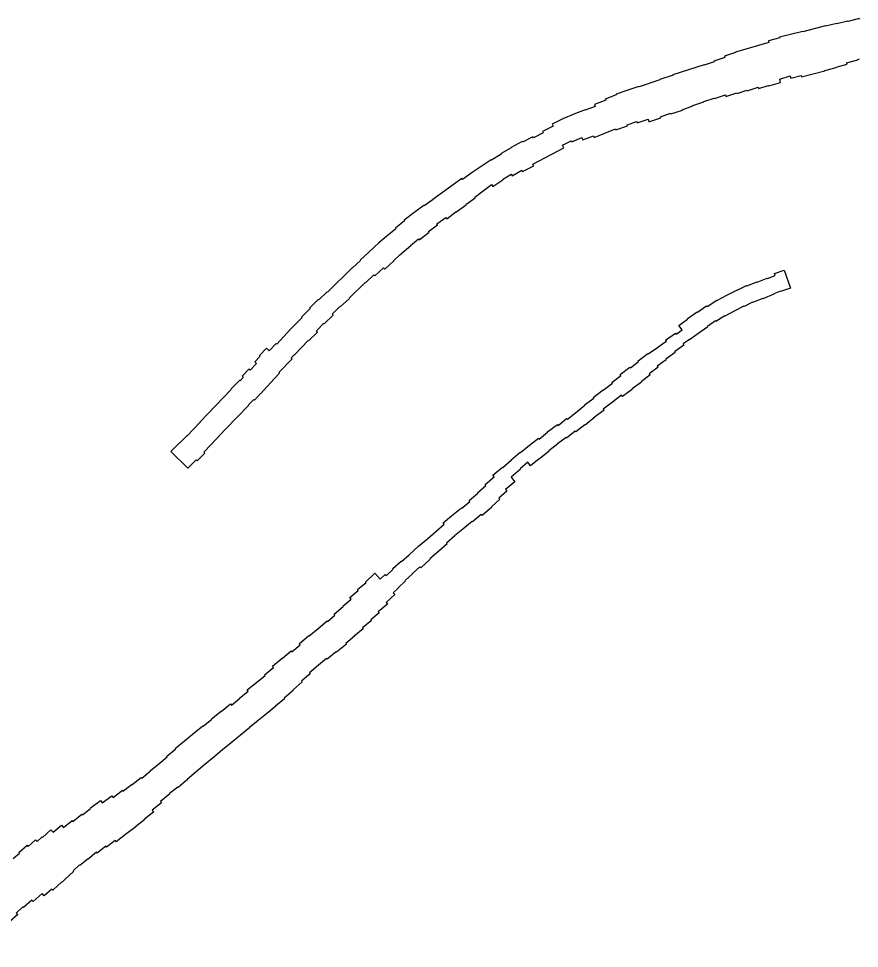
# Model space of a CAD drawing. Extents: x 2650582 to 3923188, y 277893 to 989177.
# Drawn here: x 3447745 to 3458335, y 540514 to 552223 of the extents above; entities that cross this region are included whole.
import ezdxf

# ---------------------------------------------------------------- set-up
doc = ezdxf.new("R2010")
doc.units = 0
doc.layers.add('Level 3', color=7, linetype='Continuous')

msp = doc.modelspace()

# ---------------------------------------------------------------- linework, layer by layer
at = {"layer": 'Level 3'}
for points in [[(3458335, 552213), (3458333, 552223), (3458191, 552187), (3458190, 552192), (3458051, 552155), (3458049, 552163), (3457908, 552126), (3457907, 552131), (3457621, 552056), (3457620, 552062), (3457329, 551987), (3457331, 551979), (3457189, 551942), (3457194, 551923), (3456773, 551798), (3456774, 551794), (3456635, 551750), (3456641, 551731), (3456503, 551685), (3456505, 551678), (3456380, 551636), (3456378, 551641), (3455986, 551513), (3455987, 551511), (3455821, 551455), (3455823, 551451), (3455559, 551363), (3455558, 551366), (3455418, 551320), (3455417, 551323), (3455269, 551271), (3455272, 551263), (3455134, 551210)], [(3454851, 550695), (3454986, 550748), (3454994, 550727), (3455262, 550833), (3455266, 550822), (3455412, 550874), (3455409, 550885), (3455530, 550928), (3455536, 550910), (3455672, 550957), (3455683, 550924), (3455832, 550973), (3455828, 550987), (3455957, 551032), (3455960, 551022), (3456105, 551071), (3456104, 551075), (3456238, 551123), (3456237, 551127), (3456377, 551175), (3456376, 551177), (3456506, 551222), (3456508, 551216), (3456646, 551264), (3456654, 551242), (3456790, 551289), (3456793, 551279), (3456917, 551322), (3456919, 551315), (3457061, 551358), (3457064, 551343), (3457191, 551382), (3457193, 551377), (3457342, 551417), (3457332, 551462), (3457462, 551500), (3457470, 551471), (3457601, 551508), (3457605, 551490), (3457901, 551565), (3457900, 551569), (3458041, 551606), (3458040, 551611), (3458179, 551649), (3458174, 551667), (3458316, 551704), (3458315, 551709), (3458335, 551714)], [(3455134, 551210), (3455139, 551194), (3454999, 551139), (3455007, 551116), (3454881, 551068), (3454879, 551075), (3454738, 551019), (3454737, 551021), (3454600, 550959), (3454599, 550961), (3454463, 550894), (3454477, 550867), (3454343, 550799), (3454350, 550783), (3454229, 550721), (3454222, 550735), (3454090, 550668), (3454087, 550673), (3453948, 550601), (3453950, 550597), (3453821, 550523), (3453824, 550516), (3453700, 550440), (3453697, 550446), (3453456, 550285), (3453334, 550197), (3453328, 550207), (3452963, 549946), (3452964, 549944), (3452853, 549863), (3452849, 549870), (3452722, 549777), (3452723, 549775), (3452602, 549683), (3452605, 549678), (3452490, 549582), (3452494, 549575), (3452383, 549485), (3452280, 549397), (3452159, 549287), (3452046, 549180), (3452050, 549175), (3451952, 549083), (3451949, 549087), (3451635, 548779), (3451629, 548784), (3451526, 548680), (3451519, 548687), (3451409, 548578), (3451416, 548570), (3451308, 548461), (3451314, 548455), (3451170, 548313), (3450997, 548125)], [(3451191, 547940), (3451179, 547952), (3451219, 547994), (3451222, 547991), (3451308, 548080), (3451306, 548082), (3451390, 548171), (3451397, 548163), (3451510, 548275), (3451496, 548289), (3451589, 548386), (3451595, 548381), (3451706, 548489), (3451694, 548501), (3451791, 548597), (3451795, 548593), (3451911, 548700), (3451907, 548704), (3452109, 548898), (3452114, 548894), (3452220, 548995), (3452232, 548983), (3452341, 549084), (3452356, 549068), (3452471, 549174), (3452469, 549178), (3452545, 549247), (3452685, 549364), (3452682, 549367), (3452781, 549448), (3452790, 549438), (3452914, 549534), (3452908, 549543), (3453022, 549625), (3453014, 549637), (3453126, 549717), (3453137, 549702), (3453252, 549788), (3453253, 549786), (3453381, 549876), (3453378, 549880), (3453497, 549966), (3453492, 549974), (3453700, 550132), (3453716, 550109), (3453842, 550191), (3453839, 550196), (3453950, 550265), (3453962, 550244), (3454084, 550314), (3454093, 550297), (3454232, 550368), (3454221, 550389), (3454610, 550596), (3454595, 550629), (3454706, 550684), (3454713, 550670), (3454838, 550726), (3454851, 550695)], [(3456061, 548360), (3456169, 548439), (3456166, 548444), (3456292, 548532), (3456295, 548527), (3456410, 548607), (3456416, 548599), (3456538, 548675), (3456540, 548671), (3456665, 548740), (3456666, 548738), (3456792, 548803), (3456793, 548801), (3456914, 548862), (3456918, 548856), (3457047, 548908), (3457048, 548905), (3457174, 548956), (3457177, 548950), (3457273, 548989), (3457265, 549011), (3457388, 549053), (3457465, 548829)], [(3457465, 548829), (3457342, 548787), (3457341, 548790), (3457256, 548756), (3457257, 548751), (3457118, 548695), (3457117, 548698), (3456990, 548647), (3456988, 548652), (3456881, 548598), (3456880, 548600), (3456759, 548538), (3456758, 548540), (3456641, 548475), (3456639, 548478), (3456527, 548409), (3456523, 548417), (3456422, 548346), (3456424, 548342), (3456299, 548254), (3456298, 548255), (3456194, 548179), (3456193, 548181)], [(3455792, 548082), (3455873, 548138), (3455903, 548159), (3455894, 548172), (3456020, 548261), (3456028, 548249), (3456104, 548302), (3456061, 548360)], [(3450997, 548125), (3450990, 548131), (3450902, 548038), (3450865, 548072), (3450779, 547981), (3450789, 547971), (3450722, 547900), (3450743, 547879), (3450662, 547794), (3450645, 547809), (3450560, 547719), (3450574, 547705), (3450534, 547663)], [(3453527, 546247), (3453525, 546249), (3453631, 546343), (3453621, 546354), (3453735, 546452), (3453717, 546473), (3453839, 546576), (3453842, 546572), (3453947, 546662), (3453945, 546664), (3454061, 546762), (3454064, 546759), (3454180, 546853), (3454181, 546852), (3454291, 546941), (3454302, 546927), (3454408, 547013), (3454405, 547017), (3454531, 547110), (3454539, 547100), (3454647, 547188), (3454656, 547177), (3454758, 547259), (3454758, 547259), (3454877, 547353), (3454874, 547358), (3454989, 547443), (3454982, 547453), (3455106, 547548), (3455109, 547544), (3455223, 547631), (3455216, 547640), (3455331, 547727), (3455322, 547739), (3455445, 547833), (3455451, 547826), (3455554, 547904), (3455547, 547914), (3455671, 548006), (3455675, 548000), (3455792, 548082), (3455792, 548082)], [(3456193, 548181), (3456115, 548126), (3456125, 548111), (3456005, 548027), (3456013, 548016), (3455896, 547934), (3455902, 547926), (3455789, 547847), (3455799, 547833), (3455688, 547751), (3455699, 547736), (3455585, 547649), (3455588, 547645), (3455474, 547559), (3455475, 547556), (3455431, 547523), (3455351, 547462), (3455338, 547480), (3455224, 547393), (3455225, 547392), (3455108, 547303), (3455118, 547291), (3455000, 547205), (3455002, 547202), (3454879, 547105), (3454877, 547108), (3454762, 547017), (3454753, 547027), (3454647, 546941), (3454641, 546949), (3454533, 546870), (3454535, 546868), (3454424, 546778), (3454425, 546777), (3454305, 546678), (3454303, 546680), (3454194, 546590), (3454158, 546635), (3454061, 546553), (3454064, 546549), (3453947, 546448), (3453995, 546391), (3453878, 546293), (3453896, 546273), (3453792, 546183), (3453804, 546170), (3453699, 546076)], [(3450707, 547425), (3450714, 547418), (3450791, 547501), (3450793, 547499), (3450965, 547685), (3450962, 547688), (3451029, 547759), (3451021, 547766), (3451191, 547940)], [(3450534, 547663), (3450530, 547668), (3450419, 547558), (3450424, 547552), (3450030, 547145), (3450033, 547142), (3449869, 546970), (3449866, 546972), (3449776, 546882), (3449775, 546883), (3449663, 546773)], [(3449663, 546773), (3449876, 546563), (3449979, 546665), (3449993, 546652), (3450090, 546749), (3450079, 546762), (3450170, 546858), (3450169, 546859), (3450347, 547048), (3450346, 547049), (3450645, 547353), (3450641, 547357), (3450707, 547425)], [(3452299, 545164), (3452363, 545223), (3452377, 545208), (3452464, 545289), (3452457, 545297), (3452562, 545391), (3452567, 545385), (3452664, 545471), (3452663, 545472), (3452783, 545579), (3452783, 545578), (3452899, 545677), (3452899, 545676), (3452999, 545763), (3452998, 545764), (3453104, 545855), (3453090, 545872), (3453199, 545960), (3453198, 545961), (3453324, 546062), (3453327, 546058), (3453429, 546142), (3453419, 546154), (3453527, 546247)], [(3453699, 546076), (3453703, 546072), (3453582, 545966), (3453572, 545977), (3453461, 545885), (3453457, 545890), (3453340, 545795), (3453340, 545794), (3453236, 545710), (3453237, 545708), (3453133, 545618), (3453141, 545608), (3453036, 545517), (3453038, 545515), (3452926, 545418), (3452930, 545414), (3452810, 545307), (3452800, 545319), (3452703, 545233), (3452706, 545230), (3452613, 545147), (3452618, 545141), (3452522, 545052), (3452524, 545050), (3452462, 544993)], [(3451635, 544631), (3451729, 544710), (3451720, 544722), (3451834, 544818), (3451829, 544824), (3451934, 544911), (3451915, 544933), (3452023, 545023), (3452015, 545033), (3452121, 545122), (3452115, 545128), (3452230, 545238), (3452299, 545164)], [(3452462, 544993), (3452482, 544972), (3452375, 544870), (3452391, 544851), (3452275, 544754), (3452287, 544739), (3452182, 544652), (3452188, 544644), (3452075, 544549), (3452084, 544538), (3451973, 544446), (3451974, 544444), (3451867, 544354), (3451873, 544346)], [(3449402, 542748), (3449400, 542750), (3449510, 542838), (3449509, 542839), (3449617, 542928), (3449613, 542933), (3449727, 543026), (3449721, 543034), (3449835, 543127), (3449834, 543128), (3449956, 543227), (3449957, 543227), (3450067, 543317), (3450070, 543314), (3450178, 543402), (3450176, 543404), (3450295, 543502), (3450298, 543498), (3450413, 543592), (3450426, 543576), (3450527, 543659), (3450524, 543662), (3450636, 543753), (3450623, 543769), (3450740, 543864), (3450741, 543862), (3450850, 543950), (3450843, 543958), (3450957, 544053), (3450944, 544069), (3451065, 544171), (3451067, 544168), (3451177, 544261), (3451186, 544250), (3451289, 544337), (3451277, 544351), (3451401, 544455), (3451404, 544450), (3451516, 544544), (3451517, 544543), (3451629, 544637), (3451635, 544631)], [(3451873, 544346), (3451750, 544243), (3451744, 544250), (3451631, 544156), (3451623, 544166), (3451521, 544080), (3451522, 544079), (3451409, 543984), (3451418, 543973), (3451372, 543935), (3451308, 543881), (3451318, 543869), (3451202, 543772), (3451207, 543765), (3451088, 543665), (3451094, 543657), (3450982, 543566), (3450984, 543563), (3450868, 543468), (3450866, 543470), (3450760, 543384), (3450761, 543382), (3450654, 543295), (3450655, 543295), (3450540, 543201), (3450540, 543201), (3450420, 543104), (3450420, 543104), (3450312, 543016), (3450313, 543014), (3450203, 542924), (3450204, 542923), (3450089, 542830), (3450090, 542830), (3449979, 542739), (3449982, 542736), (3449869, 542643), (3449872, 542640), (3449753, 542542), (3449750, 542546), (3449647, 542463)], [(3447978, 541860), (3448040, 541918), (3448047, 541911), (3448150, 542008), (3448179, 541977), (3448285, 542067), (3448312, 542036), (3448418, 542125), (3448429, 542112), (3448542, 542206), (3448549, 542197), (3448651, 542275), (3448647, 542280), (3448775, 542378), (3448799, 542347), (3448918, 542437), (3448934, 542416), (3449052, 542506), (3449059, 542496), (3449173, 542584), (3449177, 542579), (3449289, 542668), (3449295, 542660), (3449402, 542748)], [(3449647, 542463), (3449650, 542459), (3449532, 542362), (3449544, 542346), (3449428, 542254), (3449446, 542232), (3449329, 542142), (3449334, 542136), (3449217, 542047), (3449220, 542043), (3449093, 541947), (3449092, 541949), (3448974, 541858), (3448961, 541875), (3448852, 541791), (3448842, 541803), (3448735, 541714), (3448726, 541726), (3448622, 541639), (3448619, 541643), (3448517, 541557), (3448510, 541565), (3448431, 541490), (3448438, 541482), (3448332, 541385), (3448331, 541386)], [(3447675, 541645), (3447755, 541712), (3447747, 541721), (3447851, 541814), (3447865, 541799), (3447958, 541883), (3447978, 541860)], [(3448331, 541386), (3448294, 541350), (3448290, 541354), (3448174, 541247), (3448162, 541260), (3448068, 541175), (3448040, 541206), (3447927, 541105), (3447912, 541121), (3447805, 541029), (3447799, 541037), (3447716, 540959), (3447733, 540940), (3447630, 540848), (3447643, 540834), (3447544, 540744), (3447552, 540735), (3447459, 540648), (3447478, 540628), (3447384, 540537), (3447407, 540514)]]:
    msp.add_lwpolyline(points, dxfattribs=at)

doc.saveas('drawing.dxf')
